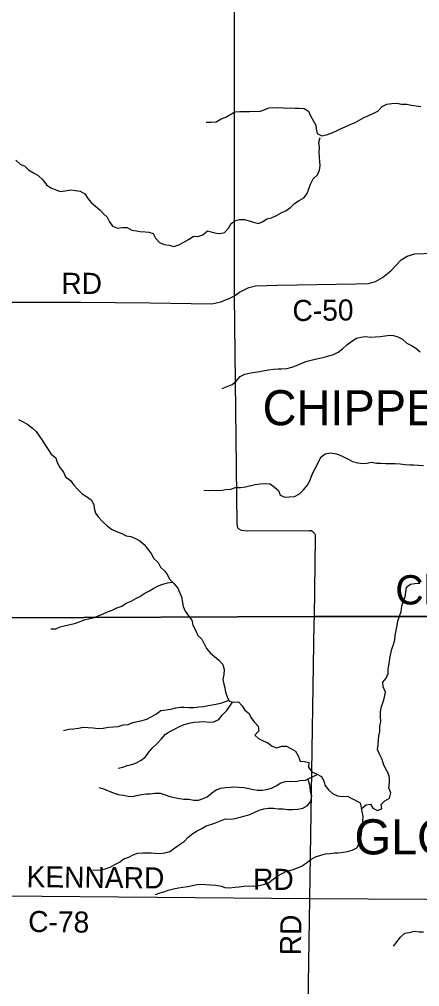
# Model space of a CAD drawing. Extents: x 1985906 to 2277390, y 930619 to 1324581.
# Drawn here: x 2123319 to 2129018, y 1110854 to 1124636 of the extents above; entities that cross this region are included whole.
import ezdxf

# ---------------------------------------------------------------- set-up
doc = ezdxf.new("R2010")
doc.units = 0
for name, color, linetype in [('GM_X_Corporation_Text', 7, 'Continuous'), ('GM_X_County_Road', 7, 'Continuous'), ('GM_X_County_Road_Text', 7, 'Continuous'), ('GM_X_Minor_River', 7, 'Continuous'), ('GM_X_Township', 7, 'Continuous'), ('GM_X_Township_Road', 7, 'Continuous'), ('GM_X_Township_Road_Text', 7, 'Continuous'), ('GM_X_Unincorporated_Text', 7, 'Continuous')]:
    doc.layers.add(name, color=color, linetype=linetype)

msp = doc.modelspace()

# ---------------------------------------------------------------- linework, layer by layer
at = {"layer": 'GM_X_County_Road'}
for points in [[(2117701, 1120584), (2118986, 1120580), (2123185, 1120607), (2124193, 1120608), (2125179, 1120595), (2126060, 1120584), (2126187, 1120609), (2126315, 1120663), (2126384, 1120697), (2126453, 1120749), (2126584, 1120814), (2126680, 1120840), (2126993, 1120848), (2128109, 1120868), (2128290, 1120872), (2128392, 1120901), (2128491, 1120957), (2128609, 1121053), (2128757, 1121208), (2128840, 1121260), (2128948, 1121295), (2129084, 1121301), (2130495, 1121313)], [(2123097, 1112150), (2127456, 1112111), (2129943, 1112096), (2131789, 1112079), (2131988, 1112071), (2132201, 1112038), (2132255, 1112034), (2132505, 1112016)]]:
    msp.add_lwpolyline(points, dxfattribs=at)
at = {"layer": 'GM_X_Minor_River'}
for points in [[(2125980, 1123170), (2126051, 1123171), (2126123, 1123176), (2126190, 1123217), (2126259, 1123242), (2126389, 1123316), (2126457, 1123324), (2126525, 1123323), (2126596, 1123324), (2126664, 1123325), (2126736, 1123321), (2126803, 1123346), (2126872, 1123375), (2126922, 1123378), (2126994, 1123375), (2127047, 1123378), (2127113, 1123371), (2127183, 1123373), (2127247, 1123368), (2127300, 1123369), (2127372, 1123366), (2127436, 1123329), (2127465, 1123260), (2127539, 1123126), (2127546, 1123076), (2127561, 1123010), (2127624, 1122978), (2127693, 1122991), (2127760, 1123016), (2127826, 1123043), (2127891, 1123074), (2127958, 1123105), (2128031, 1123137), (2128102, 1123166), (2128169, 1123203), (2128230, 1123236), (2128292, 1123265), (2128357, 1123292), (2128424, 1123325), (2128485, 1123392), (2128550, 1123429), (2128621, 1123438), (2128693, 1123440), (2128761, 1123425), (2128834, 1123428), (2128898, 1123415), (2128970, 1123405), (2129034, 1123396)], [(2127303, 1122055), (2127368, 1122094), (2127415, 1122154), (2127439, 1122221), (2127462, 1122289), (2127503, 1122361), (2127562, 1122418), (2127594, 1122485), (2127601, 1122553), (2127598, 1122604), (2127593, 1122672), (2127588, 1122742), (2127591, 1122814), (2127581, 1122881), (2127600, 1122953)], [(2123269, 1122628), (2123328, 1122574), (2123398, 1122545), (2123447, 1122490), (2123519, 1122447), (2123587, 1122409), (2123654, 1122350), (2123705, 1122279), (2123768, 1122236), (2123836, 1122206), (2123904, 1122183), (2123973, 1122194), (2124045, 1122208), (2124117, 1122199), (2124183, 1122188), (2124251, 1122149), (2124296, 1122082), (2124345, 1122022), (2124403, 1121973), (2124464, 1121920), (2124511, 1121869), (2124567, 1121816), (2124604, 1121751), (2124645, 1121688), (2124717, 1121661), (2124789, 1121671), (2124854, 1121672), (2124921, 1121633), (2124987, 1121624), (2125037, 1121613), (2125110, 1121609), (2125160, 1121605), (2125226, 1121583), (2125259, 1121517), (2125316, 1121455), (2125382, 1121426), (2125454, 1121417), (2125518, 1121400), (2125591, 1121424), (2125663, 1121461), (2125737, 1121504), (2125796, 1121545), (2125860, 1121542), (2125929, 1121567), (2125998, 1121620), (2126064, 1121604), (2126126, 1121587), (2126176, 1121582), (2126242, 1121599), (2126298, 1121660), (2126335, 1121728), (2126386, 1121765), (2126455, 1121786), (2126525, 1121785), (2126589, 1121767), (2126655, 1121744), (2126719, 1121727), (2126783, 1121752), (2126842, 1121793), (2126909, 1121806), (2126982, 1121842), (2127045, 1121877), (2127110, 1121908), (2127173, 1121951), (2127236, 1122010), (2127303, 1122055)], [(2126208, 1119377), (2126277, 1119406), (2126348, 1119431), (2126407, 1119482), (2126464, 1119545), (2126529, 1119582), (2126593, 1119595), (2126644, 1119602), (2126708, 1119613), (2126789, 1119627), (2126867, 1119640), (2126936, 1119653), (2127004, 1119654), (2127055, 1119657), (2127127, 1119661), (2127200, 1119680), (2127266, 1119705), (2127333, 1119732), (2127400, 1119761), (2127529, 1119795), (2127596, 1119809), (2127660, 1119822), (2127727, 1119841), (2127793, 1119862), (2127856, 1119895), (2127921, 1119942), (2127981, 1119999), (2128054, 1120050), (2128121, 1120091), (2128183, 1120108), (2128246, 1120115), (2128318, 1120109), (2128386, 1120112), (2128459, 1120115), (2128525, 1120124), (2128598, 1120136), (2128648, 1120133), (2128708, 1120112), (2128775, 1120077), (2128837, 1120020), (2128902, 1119988), (2128962, 1119949), (2129027, 1119896)], [(2123307, 1118934), (2123371, 1118903), (2123439, 1118863), (2123502, 1118814), (2123556, 1118761), (2123601, 1118702), (2123642, 1118641), (2123681, 1118576), (2123728, 1118505), (2123773, 1118440), (2123836, 1118387), (2123855, 1118320), (2123894, 1118249), (2123945, 1118184), (2123978, 1118116), (2124048, 1118066), (2124095, 1118001), (2124146, 1117942), (2124211, 1117877), (2124275, 1117837), (2124342, 1117788), (2124377, 1117723), (2124382, 1117673), (2124405, 1117600), (2124439, 1117546), (2124502, 1117482), (2124571, 1117421), (2124630, 1117370), (2124702, 1117338), (2124776, 1117311), (2124838, 1117276), (2124906, 1117268), (2124972, 1117241), (2125035, 1117206), (2125095, 1117153), (2125142, 1117092), (2125195, 1117026), (2125234, 1116954), (2125293, 1116898), (2125330, 1116830), (2125389, 1116774), (2125421, 1116724), (2125462, 1116657), (2125519, 1116597), (2125574, 1116532), (2125601, 1116472), (2125628, 1116407), (2125650, 1116270), (2125681, 1116203), (2125726, 1116138), (2125773, 1116073), (2125790, 1116005), (2125825, 1115934), (2125860, 1115857), (2125915, 1115804), (2125950, 1115737), (2125985, 1115672), (2126042, 1115607), (2126098, 1115558), (2126159, 1115503), (2126214, 1115444), (2126233, 1115373), (2126230, 1115299), (2126217, 1115231), (2126229, 1115165), (2126243, 1115112), (2126256, 1115048), (2126279, 1114985), (2126306, 1114920), (2126372, 1114907), (2126438, 1114910), (2126493, 1114855), (2126528, 1114792), (2126590, 1114745), (2126617, 1114688), (2126664, 1114625), (2126717, 1114564), (2126728, 1114498)], [(2125946, 1117926), (2126014, 1117924), (2126064, 1117927), (2126137, 1117922), (2126207, 1117927), (2126259, 1117936), (2126332, 1117941), (2126396, 1117966), (2126469, 1117964), (2126537, 1117975), (2126674, 1118007), (2126747, 1118019), (2126819, 1118024), (2126892, 1118019), (2126953, 1117968), (2127010, 1117922), (2127033, 1117856), (2127099, 1117827), (2127166, 1117833), (2127236, 1117838), (2127307, 1117873), (2127364, 1117930), (2127415, 1117993), (2127453, 1118061), (2127478, 1118125), (2127507, 1118194), (2127547, 1118262), (2127576, 1118333), (2127615, 1118403), (2127674, 1118444), (2127747, 1118457), (2127811, 1118448), (2127861, 1118437), (2127933, 1118403), (2128001, 1118368), (2128064, 1118337), (2128136, 1118317), (2128208, 1118308), (2128261, 1118313), (2128333, 1118324), (2128403, 1118314), (2128464, 1118313), (2128536, 1118306), (2128598, 1118305), (2128670, 1118306), (2128743, 1118304), (2128811, 1118295), (2128879, 1118290), (2128931, 1118287), (2129000, 1118284), (2129072, 1118280)], [(2123768, 1115951), (2123838, 1115952), (2123901, 1115981), (2123976, 1115999), (2124040, 1116012), (2124105, 1116027), (2124174, 1116050), (2124242, 1116081), (2124321, 1116098), (2124390, 1116112), (2124440, 1116137), (2124501, 1116162), (2124574, 1116195), (2124639, 1116220), (2124709, 1116249), (2124776, 1116276), (2124839, 1116317), (2124910, 1116348), (2124975, 1116383), (2125036, 1116412), (2125103, 1116459), (2125170, 1116491), (2125233, 1116532), (2125295, 1116565), (2125362, 1116586), (2125429, 1116605), (2125501, 1116618)], [(2128192, 1113394), (2128255, 1113445), (2128319, 1113452), (2128354, 1113399), (2128418, 1113364), (2128479, 1113387), (2128470, 1113451), (2128525, 1113499), (2128588, 1113540), (2128607, 1113613), (2128582, 1113686), (2128590, 1113758), (2128591, 1113830), (2128572, 1113897), (2128533, 1113962), (2128504, 1114024), (2128485, 1114091), (2128448, 1114164), (2128419, 1114233), (2128426, 1114303), (2128431, 1114367), (2128439, 1114427), (2128452, 1114491), (2128451, 1114563), (2128464, 1114631), (2128461, 1114699), (2128463, 1114771), (2128474, 1114843), (2128499, 1114911), (2128518, 1114979), (2128534, 1115051), (2128501, 1115124), (2128494, 1115192), (2128541, 1115249), (2128568, 1115313), (2128568, 1115383), (2128585, 1115455), (2128594, 1115529), (2128609, 1115599), (2128623, 1115663), (2128648, 1115729), (2128665, 1115797), (2128672, 1115859), (2128685, 1115927), (2128697, 1115997), (2128710, 1116059), (2128731, 1116132), (2128756, 1116200), (2128766, 1116274), (2128785, 1116340), (2128814, 1116408), (2128824, 1116478), (2128833, 1116546), (2128888, 1116587), (2128952, 1116598), (2129021, 1116604)], [(2123948, 1114504), (2124021, 1114520), (2124089, 1114525), (2124161, 1114538), (2124228, 1114549), (2124300, 1114547), (2124368, 1114540), (2124441, 1114533), (2124513, 1114538), (2124586, 1114550), (2124658, 1114557), (2124726, 1114558), (2124799, 1114583), (2124869, 1114589), (2124934, 1114616), (2124999, 1114633), (2125067, 1114648), (2125136, 1114665), (2125205, 1114702), (2125272, 1114743), (2125335, 1114790), (2125407, 1114798), (2125476, 1114805), (2125545, 1114828), (2125613, 1114837), (2125663, 1114838), (2125736, 1114832), (2125804, 1114833), (2125874, 1114840), (2125943, 1114847), (2126005, 1114860), (2126070, 1114871), (2126140, 1114881), (2126203, 1114898), (2126293, 1114930)], [(2124726, 1113968), (2124793, 1113983), (2124855, 1114006), (2124922, 1114021), (2124989, 1114042), (2125053, 1114079), (2125117, 1114126), (2125160, 1114193), (2125211, 1114252), (2125281, 1114317), (2125344, 1114386), (2125401, 1114449), (2125462, 1114490), (2125529, 1114521), (2125598, 1114560), (2125665, 1114591), (2125738, 1114608), (2125810, 1114620), (2125879, 1114629), (2125951, 1114632), (2126019, 1114623), (2126088, 1114626), (2126160, 1114662), (2126212, 1114728), (2126273, 1114787), (2126354, 1114908)], [(2126728, 1114498), (2126671, 1114439), (2126722, 1114387), (2126788, 1114358), (2126856, 1114329), (2126917, 1114280), (2126983, 1114256), (2127056, 1114281), (2127124, 1114282), (2127184, 1114249), (2127251, 1114207), (2127288, 1114141), (2127319, 1114068), (2127380, 1114061), (2127442, 1114048), (2127438, 1113983), (2127483, 1113914), (2127551, 1113885), (2127621, 1113848), (2127656, 1113787), (2127667, 1113723), (2127720, 1113657), (2127777, 1113604), (2127849, 1113573), (2127917, 1113564), (2127990, 1113570), (2128053, 1113535), (2128173, 1113473), (2128186, 1113404)], [(2124450, 1113690), (2124518, 1113671), (2124654, 1113616), (2124726, 1113593), (2124796, 1113584), (2124868, 1113566), (2124934, 1113563), (2124987, 1113576), (2125057, 1113591), (2125130, 1113600), (2125180, 1113603), (2125248, 1113612), (2125323, 1113610), (2125393, 1113587), (2125460, 1113564), (2125526, 1113548), (2125597, 1113535), (2125661, 1113526), (2125733, 1113523), (2125801, 1113511), (2125869, 1113510), (2125934, 1113535), (2125995, 1113560), (2126056, 1113611), (2126121, 1113660), (2126188, 1113683), (2126252, 1113692), (2126325, 1113695), (2126389, 1113699), (2126439, 1113697), (2126513, 1113689), (2126585, 1113676), (2126653, 1113663), (2126703, 1113654), (2126776, 1113654), (2126838, 1113663), (2126909, 1113684), (2126976, 1113715), (2127041, 1113756), (2127109, 1113775), (2127178, 1113780), (2127250, 1113778), (2127319, 1113791), (2127393, 1113796), (2127559, 1113877)], [(2124364, 1112520), (2124428, 1112515), (2124478, 1112518), (2124541, 1112533), (2124611, 1112558), (2124680, 1112595), (2124743, 1112628), (2124804, 1112673), (2124877, 1112698), (2124940, 1112733), (2125002, 1112756), (2125075, 1112760), (2125125, 1112761), (2125197, 1112758), (2125248, 1112755), (2125320, 1112752), (2125388, 1112761), (2125461, 1112781), (2125534, 1112830), (2125601, 1112877), (2125668, 1112928), (2125724, 1112985), (2125789, 1113038), (2125850, 1113073), (2125915, 1113106), (2125980, 1113145), (2126044, 1113166), (2126113, 1113187), (2126182, 1113218), (2126252, 1113247), (2126327, 1113239), (2126391, 1113248), (2126462, 1113267), (2126534, 1113288), (2126599, 1113307), (2126664, 1113335), (2126735, 1113368), (2126801, 1113389), (2126868, 1113398), (2126936, 1113395), (2127008, 1113385), (2127073, 1113388), (2127141, 1113379), (2127209, 1113380), (2127283, 1113382), (2127354, 1113399), (2127417, 1113428), (2127468, 1113493), (2127485, 1113567), (2127465, 1113636), (2127460, 1113706), (2127433, 1113807)], [(2125259, 1112165), (2125324, 1112192), (2125389, 1112211), (2125439, 1112226), (2125512, 1112245), (2125585, 1112262), (2125647, 1112273), (2125717, 1112281), (2125782, 1112294), (2125852, 1112307), (2125909, 1112312), (2125975, 1112307), (2126047, 1112304), (2126118, 1112298), (2126190, 1112285), (2126246, 1112266), (2126318, 1112263), (2126386, 1112271), (2126447, 1112276), (2126517, 1112283), (2126585, 1112288), (2126658, 1112284), (2126730, 1112295), (2126795, 1112310), (2126867, 1112333), (2126931, 1112384), (2127000, 1112433), (2127061, 1112466), (2127130, 1112503), (2127202, 1112519), (2127271, 1112544), (2127338, 1112569), (2127407, 1112618), (2127468, 1112667), (2127537, 1112704), (2127610, 1112729), (2127676, 1112744), (2127741, 1112752), (2127807, 1112761), (2127857, 1112758), (2127928, 1112769), (2127992, 1112780), (2128059, 1112797), (2128126, 1112830), (2128155, 1112895), (2128178, 1112955), (2128191, 1113023), (2128194, 1113095), (2128204, 1113157), (2128211, 1113211), (2128212, 1113280), (2128192, 1113396)], [(2128644, 1111432), (2128697, 1111496), (2128744, 1111557), (2128808, 1111614), (2128874, 1111627), (2128939, 1111642), (2129011, 1111634), (2129073, 1111635)]]:
    msp.add_lwpolyline(points, dxfattribs=at)
at = {"layer": 'GM_X_Township'}
for points in [[(2139793, 1125847), (2139773, 1121340), (2139793, 1116176), (2138470, 1116150), (2134719, 1116126), (2127519, 1116127), (2123138, 1116109), (2117291, 1116085), (2113389, 1116085), (2112984, 1116083), (2113015, 1120666), (2113014, 1120998), (2113067, 1126004)], [(2112791, 1092621), (2112808, 1095162), (2112858, 1102780), (2112900, 1107212), (2112912, 1108432), (2112949, 1112361), (2112952, 1112660), (2112980, 1115675), (2112984, 1116083), (2113389, 1116085), (2117291, 1116085), (2123138, 1116109), (2127519, 1116127), (2134719, 1116126), (2138470, 1116150), (2139793, 1116176)]]:
    msp.add_lwpolyline(points, dxfattribs=at)
at = {"layer": 'GM_X_Township_Road'}
for points in [[(2127517, 1116036), (2127519, 1116127), (2127537, 1117255), (2127535, 1117288), (2127528, 1117305), (2127498, 1117335), (2127475, 1117346), (2127445, 1117347), (2126562, 1117344), (2126481, 1117352), (2126449, 1117370), (2126431, 1117390), (2126420, 1117442), (2126384, 1120697), (2126378, 1129482)], [(2127456, 1112111), (2127517, 1116036)], [(2127393, 1108257), (2127415, 1109677), (2127456, 1112111)]]:
    msp.add_lwpolyline(points, dxfattribs=at)

# ---------------------------------------------------------------- texts
at = {"layer": 'GM_X_Corporation_Text'}
for s, p in [('CHIPPEWA LAKE', (2126782, 1118852)), ('GLORIA GLENS PARK', (2128091, 1112738))]:
    msp.add_text(s, height=500, rotation=0, dxfattribs=at).set_placement(p)
at = {"layer": 'GM_X_County_Road_Text'}
for s, rotation, p in [('RD', 0, (2123916, 1120724)), ('C-50', 0.6858, (2127209, 1120336)), ('KENNARD', 359.4372, (2123420, 1112271)), ('RD', 359.5064, (2126645, 1112236)), ('C-78', 359.3142, (2123443, 1111633))]:
    msp.add_text(s, height=300, rotation=rotation, dxfattribs=at).set_placement(p)
at = {"layer": 'GM_X_Township_Road_Text'}
msp.add_text('RD', height=300, rotation=89.0128, dxfattribs=at).set_placement((2127327, 1111298))
at = {"layer": 'GM_X_Unincorporated_Text'}
msp.add_text('Chippewa Lake Park', height=417, rotation=0, dxfattribs=at).set_placement((2128672, 1116299))

doc.saveas('drawing.dxf')
